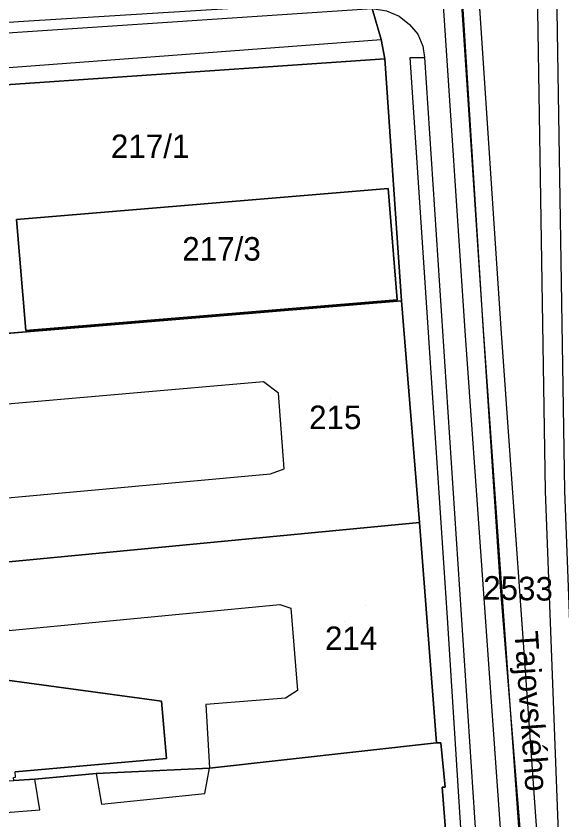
# Model space of a CAD drawing. Extents: x -263423 to -261326, y -1240067 to -1237864.
# Drawn here: x -263080.2 to -263033.7, y -1239900.6 to -1239832.2 of the extents above; entities that cross this region are included whole.
import ezdxf

# ---------------------------------------------------------------- set-up
doc = ezdxf.new("R2010")
doc.units = 0
for name, color, linetype in [('body_kn', 7, 'Continuous'), ('kladpar_druhypozemkov', 7, 'Continuous'), ('kladpar_hranice', 7, 'Continuous'), ('kladpar_parcelnecisla', 7, 'Continuous'), ('kladpar_plochy', 7, 'Continuous'), ('popisy', 7, 'Continuous'), ('tarchy_linie', 7, 'Continuous'), ('zappar_hrandruhpozemk', 7, 'Continuous'), ('znacky', 7, 'Continuous')]:
    doc.layers.add(name, color=color, linetype=linetype)

msp = doc.modelspace()

# ---------------------------------------------------------------- linework, layer by layer
at = {"layer": 'body_kn'}
for p, q in [((-263079.55, -1239832.65), (-263079.55, -1239832.65)), ((-263047.56, -1239832.19), (-263047.56, -1239832.19)), ((-263046.67, -1239832.89), (-263046.67, -1239832.89)), ((-263045.98, -1239833.73), (-263045.98, -1239833.73)), ((-263049.1, -1239834.16), (-263049.1, -1239834.16)), ((-263045.53, -1239834.75), (-263045.53, -1239834.75)), ((-263048.79, -1239835.82), (-263048.79, -1239835.82)), ((-263046.62, -1239835.7), (-263046.62, -1239835.7)), ((-263045.41, -1239835.7), (-263045.41, -1239835.7)), ((-263045.41, -1239835.7), (-263045.41, -1239835.7)), ((-263048.5, -1239846.85), (-263048.5, -1239846.85)), ((-263080.15, -1239849.48), (-263080.15, -1239849.48)), ((-263080.15, -1239849.48), (-263080.15, -1239849.48)), ((-263047.72, -1239856.32), (-263047.72, -1239856.32)), ((-263047.35, -1239856.41), (-263047.35, -1239856.41)), ((-263047.35, -1239856.41), (-263047.35, -1239856.41)), ((-263066.24, -1239857.98), (-263066.24, -1239857.98)), ((-263040.43, -1239858.55), (-263040.43, -1239858.55)), ((-263079.36, -1239858.95), (-263079.36, -1239858.95)), ((-263041.94, -1239858.97), (-263041.94, -1239858.97)), ((-263040.4, -1239858.87), (-263040.4, -1239858.87)), ((-263038.86, -1239858.77), (-263038.86, -1239858.77)), ((-263059.12, -1239863.3), (-263059.12, -1239863.3)), ((-263057.84, -1239864.27), (-263057.84, -1239864.27)), ((-263057.36, -1239870.71), (-263057.36, -1239870.71)), ((-263058.51, -1239871.15), (-263058.51, -1239871.15)), ((-263035.12, -1239872.61), (-263035.12, -1239872.61)), ((-263045.83, -1239875.29), (-263045.83, -1239875.29)), ((-263045.83, -1239875.29), (-263045.83, -1239875.29)), ((-263038.95, -1239880.76), (-263038.95, -1239880.76)), ((-263057.73, -1239882.25), (-263057.73, -1239882.25)), ((-263056.77, -1239882.57), (-263056.77, -1239882.57)), ((-263043.44, -1239883.4), (-263043.44, -1239883.4)), ((-263056.23, -1239889.58), (-263056.23, -1239889.58)), ((-263067.79, -1239890.47), (-263067.79, -1239890.47)), ((-263064.02, -1239890.76), (-263064.02, -1239890.76)), ((-263057.25, -1239890.22), (-263057.25, -1239890.22)), ((-263044.38, -1239894.04), (-263044.38, -1239894.04)), ((-263044, -1239894.04), (-263044, -1239894.04)), ((-263041.57, -1239893.93), (-263041.57, -1239893.93)), ((-263067.36, -1239895.37), (-263067.36, -1239895.37)), ((-263063.72, -1239896.18), (-263063.72, -1239896.18)), ((-263063.72, -1239896.18), (-263063.72, -1239896.18)), ((-263073.36, -1239896.64), (-263073.36, -1239896.64)), ((-263073.36, -1239896.64), (-263073.36, -1239896.64)), ((-263078.59, -1239897.13), (-263078.59, -1239897.13)), ((-263064.12, -1239898.34), (-263064.12, -1239898.34)), ((-263043.89, -1239897.8), (-263043.89, -1239897.8)), ((-263043.63, -1239897.81), (-263043.63, -1239897.81)), ((-263078.16, -1239899.74), (-263078.16, -1239899.74)), ((-263072.92, -1239899.26), (-263072.92, -1239899.26))]:
    msp.add_line(p, q, dxfattribs=at)
at = {"layer": 'kladpar_druhypozemkov'}
for p, q in [((-263069.11, -1239841.73), (-263069.11, -1239841.73)), ((-263061.94, -1239851.02), (-263061.94, -1239851.02)), ((-263052.94, -1239865.65), (-263052.94, -1239865.65)), ((-263036.42, -1239879.98), (-263036.42, -1239879.98)), ((-263052.2, -1239883.73), (-263052.2, -1239883.73))]:
    msp.add_line(p, q, dxfattribs=at)
at = {"layer": 'kladpar_hranice'}
for points in [[(-263049.86, -1239831.54), (-263049.1, -1239834.16), (-263048.79, -1239835.82), (-263083.57, -1239838.19), (-263088.56, -1239838.54), (-263088.68, -1239838.55), (-263089.26, -1239838.59), (-263091.92, -1239838.77), (-263092.34, -1239838.8), (-263095.02, -1239838.98), (-263095.57, -1239839.02), (-263095.74, -1239839.03), (-263099.68, -1239839.3), (-263107.7, -1239839.86), (-263157.36, -1239843.24), (-263159.77, -1239843.43), (-263159.96, -1239841.97), (-263160.09, -1239840), (-263160.1, -1239830.46)], [(-263039.54, -1239968.47), (-263041.28, -1239957.81), (-263041.59, -1239955.7), (-263042.22, -1239952.39), (-263042.53, -1239950.34), (-263044.08, -1239926.81), (-263047.27, -1239926.99), (-263047.39, -1239925.46), (-263047.69, -1239919.84), (-263047.74, -1239918.31), (-263042.89, -1239917.89), (-263043.07, -1239914.83), (-263042.56, -1239914.83), (-263043.89, -1239897.8), (-263043.63, -1239897.81), (-263044, -1239894.04), (-263044.38, -1239894.04), (-263045.83, -1239875.29), (-263047.35, -1239856.41), (-263048.79, -1239835.82), (-263049.1, -1239834.16), (-263049.86, -1239831.54)], [(-263088.56, -1239838.54), (-263083.57, -1239838.19), (-263048.79, -1239835.82), (-263047.35, -1239856.41)], [(-263047.35, -1239856.41), (-263066.24, -1239857.98), (-263083.09, -1239859.36), (-263086.67, -1239859.65), (-263088.56, -1239838.54)], [(-263080.15, -1239849.48), (-263048.5, -1239846.85), (-263047.72, -1239856.32), (-263079.36, -1239858.95), (-263080.15, -1239849.48)], [(-263047.72, -1239856.32), (-263048.5, -1239846.85), (-263080.15, -1239849.48), (-263079.36, -1239858.95), (-263047.72, -1239856.32)], [(-263047.35, -1239856.41), (-263045.83, -1239875.29), (-263081.39, -1239878.69), (-263081.87, -1239873.27), (-263082.6, -1239865.36), (-263083.09, -1239859.36), (-263066.24, -1239857.98), (-263047.35, -1239856.41)], [(-263045.83, -1239875.29), (-263044.38, -1239894.04), (-263063.72, -1239896.18), (-263073.36, -1239896.64), (-263078.59, -1239897.13), (-263080.38, -1239897.24), (-263080.4, -1239896.98), (-263080.22, -1239896.96), (-263080.26, -1239896.5), (-263067.36, -1239895.37), (-263067.79, -1239890.47), (-263080.95, -1239888.69), (-263081.3, -1239884.55), (-263080.8, -1239884.47), (-263081.39, -1239878.69), (-263045.83, -1239875.29)], [(-263080.95, -1239888.69), (-263067.79, -1239890.47), (-263067.36, -1239895.37), (-263080.26, -1239896.5)], [(-263063.72, -1239896.18), (-263044.38, -1239894.04), (-263044, -1239894.04), (-263043.63, -1239897.81), (-263043.89, -1239897.8), (-263042.56, -1239914.83)], [(-263096.67, -1239901.44), (-263096.79, -1239898.95), (-263087.79, -1239897.91), (-263085.42, -1239897.6), (-263080.38, -1239897.24), (-263078.59, -1239897.13), (-263073.36, -1239896.64), (-263063.72, -1239896.18)]]:
    msp.add_lwpolyline(points, dxfattribs=at)
at = {"layer": 'kladpar_plochy'}
for p, q in [((-263083.57, -1239838.19), (-263048.79, -1239835.82)), ((-263048.79, -1239835.82), (-263047.35, -1239856.41)), ((-263048.5, -1239846.85), (-263080.15, -1239849.48)), ((-263047.72, -1239856.32), (-263048.5, -1239846.85)), ((-263080.15, -1239849.48), (-263079.36, -1239858.95)), ((-263079.36, -1239858.95), (-263047.72, -1239856.32)), ((-263047.35, -1239856.41), (-263066.24, -1239857.98)), ((-263066.24, -1239857.98), (-263083.09, -1239859.36))]:
    msp.add_line(p, q, dxfattribs=at)
for points in [[(-263049.86, -1239831.54), (-263049.1, -1239834.16), (-263048.79, -1239835.82), (-263083.57, -1239838.19), (-263088.56, -1239838.54), (-263088.68, -1239838.55), (-263089.26, -1239838.59), (-263091.92, -1239838.77), (-263092.34, -1239838.8), (-263095.02, -1239838.98), (-263095.57, -1239839.02), (-263095.74, -1239839.03), (-263099.68, -1239839.3), (-263107.7, -1239839.86), (-263157.36, -1239843.24), (-263159.77, -1239843.43), (-263159.96, -1239841.97), (-263160.09, -1239840), (-263160.1, -1239830.46)], [(-263039.54, -1239968.47), (-263041.28, -1239957.81), (-263041.59, -1239955.7), (-263042.22, -1239952.39), (-263042.53, -1239950.34), (-263044.08, -1239926.81), (-263047.27, -1239926.99), (-263047.39, -1239925.46), (-263047.69, -1239919.84), (-263047.74, -1239918.31), (-263042.89, -1239917.89), (-263043.07, -1239914.83), (-263042.56, -1239914.83), (-263043.89, -1239897.8), (-263043.63, -1239897.81), (-263044, -1239894.04), (-263044.38, -1239894.04), (-263045.83, -1239875.29), (-263047.35, -1239856.41), (-263048.79, -1239835.82), (-263049.1, -1239834.16), (-263049.86, -1239831.54)], [(-263080.95, -1239888.69), (-263067.79, -1239890.47), (-263067.36, -1239895.37), (-263080.26, -1239896.5)], [(-263096.67, -1239901.44), (-263096.79, -1239898.95), (-263087.79, -1239897.91), (-263085.42, -1239897.6), (-263080.38, -1239897.24), (-263078.59, -1239897.13), (-263073.36, -1239896.64), (-263063.72, -1239896.18), (-263044.38, -1239894.04), (-263044, -1239894.04), (-263043.63, -1239897.81), (-263043.89, -1239897.8), (-263042.56, -1239914.83)]]:
    msp.add_lwpolyline(points, dxfattribs=at)
for points in [[(-263080.15, -1239849.48), (-263048.5, -1239846.85), (-263047.72, -1239856.32), (-263079.36, -1239858.95)], [(-263047.35, -1239856.41), (-263045.83, -1239875.29), (-263081.39, -1239878.69), (-263081.87, -1239873.27), (-263082.6, -1239865.36), (-263083.09, -1239859.36), (-263066.24, -1239857.98)], [(-263045.83, -1239875.29), (-263044.38, -1239894.04), (-263063.72, -1239896.18), (-263073.36, -1239896.64), (-263078.59, -1239897.13), (-263080.38, -1239897.24), (-263080.4, -1239896.98), (-263080.22, -1239896.96), (-263080.26, -1239896.5), (-263067.36, -1239895.37), (-263067.79, -1239890.47), (-263080.95, -1239888.69), (-263081.3, -1239884.55), (-263080.8, -1239884.47), (-263081.39, -1239878.69)]]:
    msp.add_lwpolyline(points, close=True, dxfattribs=at)
at = {"layer": 'tarchy_linie'}
for points in [[(-263103.14, -1239719.9), (-263095.41, -1239737.69), (-263065.83, -1239781.99), (-263034.18, -1239828.14), (-263033.47, -1239872.58), (-263031.76, -1239917.23), (-263029.83, -1239962.06)], [(-263105.75, -1239722.4), (-263102.83, -1239729.79), (-263096.83, -1239743.14), (-263093.25, -1239749.19), (-263091.16, -1239751.8), (-263086.58, -1239758.39), (-263074.11, -1239775.07), (-263059.24, -1239795.91), (-263045.55, -1239814.04), (-263044.65, -1239815.33), (-263044.32, -1239816.33), (-263043.56, -1239822.7), (-263042.71, -1239822.6), (-263040.43, -1239858.55), (-263038.95, -1239880.76), (-263037.22, -1239901.99), (-263035.84, -1239922.42), (-263035.41, -1239924.83), (-263035.28, -1239930.48), (-263033.47, -1239954.15)], [(-263091.69, -1239751.83), (-263081.84, -1239764.83), (-263043.91, -1239817.53), (-263043.35, -1239822.73), (-263042.81, -1239822.68), (-263040.4, -1239858.87), (-263032.77, -1239966.22)], [(-263032.71, -1240004.13), (-263034.24, -1239967.9), (-263141.95, -1239977.89), (-263141.99, -1239976.76), (-263142, -1239976.35), (-263142.03, -1239974.81), (-263034.41, -1239964.83), (-263034.46, -1239964.1), (-263071.74, -1239967.17), (-263113, -1239970.5), (-263142.06, -1239973.41), (-263142.09, -1239971.76), (-263142.12, -1239970.1), (-263113.26, -1239967.22), (-263072.02, -1239963.89), (-263034.7, -1239960.81), (-263041.94, -1239858.97), (-263043.84, -1239830.4), (-263079.55, -1239832.65), (-263160.09, -1239838.14), (-263160.09, -1239836.48), (-263160.1, -1239834.82), (-263079.77, -1239829.35)], [(-263035.8, -1239829.9), (-263035.12, -1239872.61), (-263033.41, -1239917.29), (-263031.55, -1239960.55), (-263031.63, -1239960.55), (-263038.86, -1239858.77), (-263040.77, -1239830.21), (-263035.8, -1239829.9)]]:
    msp.add_lwpolyline(points, dxfattribs=at)
at = {"layer": 'zappar_hrandruhpozemk'}
for p, q in [((-263087.82, -1239834.05), (-263049.86, -1239831.54)), ((-263046.62, -1239835.7), (-263045.41, -1239835.7)), ((-263057.36, -1239870.71), (-263057.84, -1239864.27)), ((-263056.77, -1239882.57), (-263056.23, -1239889.58)), ((-263064.12, -1239898.34), (-263063.72, -1239896.18)), ((-263073.36, -1239896.64), (-263072.92, -1239899.26)), ((-263078.16, -1239899.74), (-263078.59, -1239897.13)), ((-263072.92, -1239899.26), (-263064.12, -1239898.34)), ((-263087.67, -1239900.46), (-263078.16, -1239899.74))]:
    msp.add_line(p, q, dxfattribs=at)
for points in [[(-263049.86, -1239831.54), (-263048.65, -1239831.74), (-263047.56, -1239832.19), (-263046.67, -1239832.89), (-263045.98, -1239833.73), (-263045.53, -1239834.75), (-263045.41, -1239835.7)], [(-263089.32, -1239837.19), (-263088.74, -1239837.15), (-263049.1, -1239834.16)], [(-263040.94, -1239922.75), (-263043.44, -1239883.4), (-263046.62, -1239835.7)], [(-263045.41, -1239835.7), (-263041.57, -1239893.93), (-263037.87, -1239949.98)], [(-263057.84, -1239864.27), (-263059.12, -1239863.3), (-263082.6, -1239865.36)], [(-263081.87, -1239873.27), (-263058.51, -1239871.15), (-263057.36, -1239870.71)], [(-263080.8, -1239884.47), (-263057.73, -1239882.25), (-263056.77, -1239882.57)], [(-263056.23, -1239889.58), (-263057.25, -1239890.22), (-263064.02, -1239890.76), (-263063.72, -1239896.18)]]:
    msp.add_lwpolyline(points, dxfattribs=at)
at = {"layer": 'znacky'}
for p, q in [((-263053.42, -1239864.73), (-263053.42, -1239864.73)), ((-263050.43, -1239882.3), (-263050.43, -1239882.3))]:
    msp.add_line(p, q, dxfattribs=at)

# ---------------------------------------------------------------- texts
at = {"layer": 'kladpar_parcelnecisla'}
for s, p in [('217/1', (-263072.11, -1239844.26)), ('217/3', (-263066.031, -1239852.99)), ('215', (-263055.231, -1239867.33)), ('214', (-263053.876, -1239886.13))]:
    msp.add_text(s, height=2, dxfattribs=at).set_placement(p)
msp.add_text('2533', height=2, rotation=359, dxfattribs=at).set_placement((-263040.423, -1239881.83))
at = {"layer": 'popisy'}
msp.add_text('Tajovského', height=2, rotation=274, dxfattribs=at).set_placement((-263037.739, -1239884.578))

doc.saveas('drawing.dxf')
